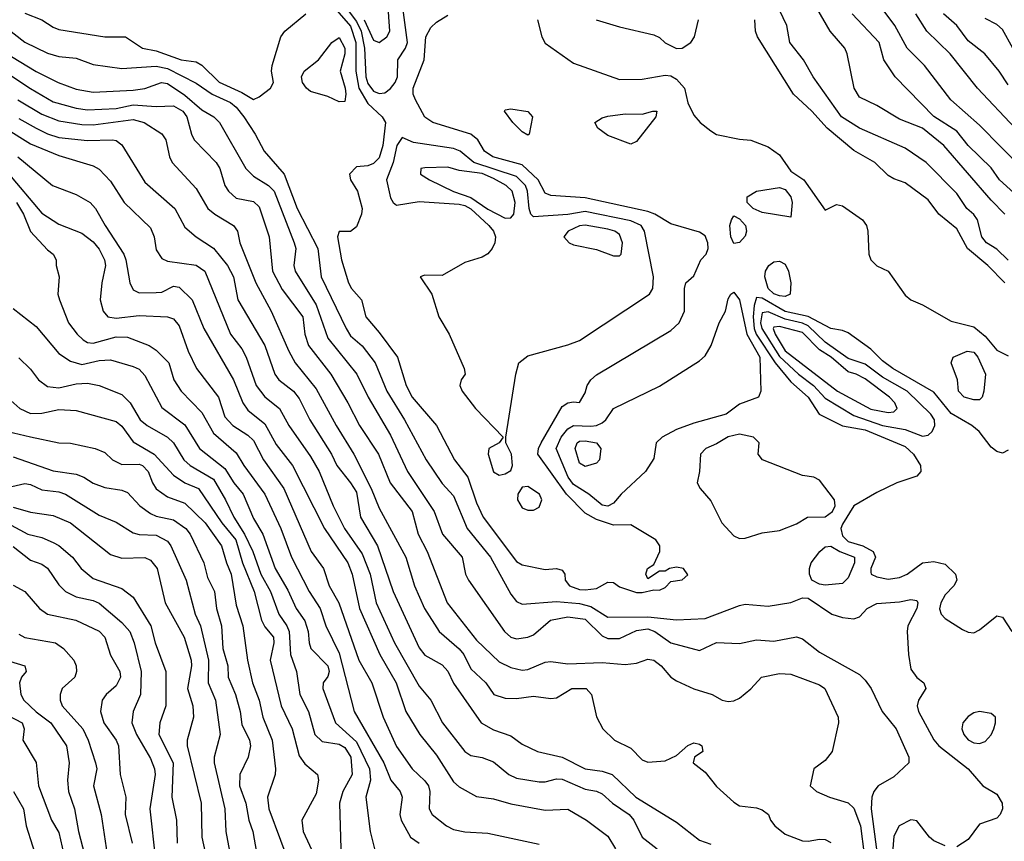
# Model space of a CAD drawing. Header units: metres. Extents: x -51132 to -49532, y -231222 to -229437.
# Tile 297 of 334: x -50024 to -49938, y -229974 to -229902. Entities that reach past the tile are written whole.
import ezdxf

# ---------------------------------------------------------------- set-up
doc = ezdxf.new("R2010")
doc.units = ezdxf.units.M
doc.layers.add('CONTOUR_INDEX', color=1, linetype='Continuous')
doc.layers.add('CONTOUR_INTER', color=3, linetype='Continuous')

msp = doc.modelspace()

# ---------------------------------------------------------------- linework, layer by layer
at = {"layer": 'CONTOUR_INDEX'}
for points, elevation in [([(-49993.905, -229902.259), (-49993.08, -229904.063), (-49992.58, -229904.255), (-49991.902, -229903.759), (-49991.641, -229903.259), (-49991.833, -229900.759)], 20), ([(-49937.08, -229917.399), (-49938.346, -229916.259), (-49939.08, -229915.229), (-49941.071, -229913.259), (-49942.08, -229912.02), (-49944.08, -229910.734), (-49947.471, -229907.259), (-49948.461, -229905.759), (-49948.871, -229904.259), (-49951.215, -229901.759)], 25), ([(-50028.58, -229904.628), (-50023.08, -229908.291), (-50021.08, -229909.437), (-50019.08, -229910.008), (-50018.08, -229910.154), (-50015.58, -229910.026), (-50014.08, -229909.702), (-50012.08, -229909.861), (-50010.58, -229909.807), (-50009.764, -229910.259), (-50009.407, -229910.759), (-50008.997, -229912.259), (-50008.748, -229912.759), (-50006.838, -229914.759), (-50006.514, -229915.259), (-50006.092, -229916.759), (-50005.77, -229917.259), (-50005.08, -229917.856), (-50003.58, -229918.15), (-50003.08, -229918.616), (-50002.201, -229921.259), (-50001.91, -229924.259), (-50001.08, -229925.86), (-49999.27, -229928.259), (-49999.073, -229929.759), (-49998.749, -229930.759), (-49996.821, -229933.259), (-49995.316, -229935.759), (-49994.301, -229937.759), (-49992.643, -229940.259), (-49991.614, -229942.759), (-49989.689, -229945.259), (-49989.172, -229947.259), (-49988.386, -229948.759), (-49986.643, -229953.259), (-49984.08, -229956.513), (-49982.08, -229958.408), (-49981.08, -229958.917), (-49980.08, -229959.155), (-49979.58, -229959.081), (-49978.08, -229958.436), (-49977.58, -229958.389), (-49976.08, -229958.592), (-49973.08, -229958.476), (-49971.08, -229958.654), (-49970.08, -229958.54), (-49969.08, -229958.18), (-49968.58, -229958.26), (-49967.933, -229958.759), (-49967.08, -229959.745), (-49966.58, -229960.069), (-49965.08, -229960.763), (-49963.462, -229961.259), (-49962.58, -229961.765), (-49962.08, -229961.872), (-49961.58, -229961.82), (-49961.08, -229961.585), (-49960.08, -229960.766), (-49959.143, -229959.759), (-49957.58, -229959.448), (-49956.58, -229959.49), (-49954.08, -229960.414), (-49953.624, -229960.759), (-49952.461, -229963.259), (-49952.415, -229963.759), (-49952.972, -229966.259), (-49953.58, -229967.038), (-49954.585, -229967.759), (-49954.882, -229969.259), (-49954.332, -229969.759), (-49953.2, -229970.259), (-49951.58, -229970.741), (-49951.08, -229971.207), (-49950.505, -229972.759), (-49950.177, -229975.259)], 25), ([(-50025.08, -229915.635), (-50022.08, -229919.193), (-50020.58, -229920.154), (-50018.58, -229920.927), (-50017.58, -229921.691), (-50017.08, -229922.335), (-50016.59, -229923.259), (-50016.506, -229923.759), (-50016.833, -229925.259), (-50016.986, -229926.759), (-50016.714, -229927.759), (-50016.314, -229928.259), (-50015.58, -229928.35), (-50013.58, -229928.138), (-50011.08, -229928.232), (-50010.58, -229928.425), (-50010.08, -229929.029), (-50009.274, -229931.259), (-50008.561, -229932.759), (-50006.645, -229935.259), (-50006.08, -229936.99), (-50005.381, -229937.759), (-50004.08, -229938.604), (-50003.58, -229939.067), (-50002.69, -229940.759), (-50000.907, -229943.259), (-49998.518, -229948.759), (-49997.464, -229950.259), (-49996.948, -229951.759), (-49996.096, -229953.259), (-49994.353, -229958.259), (-49993.239, -229960.259), (-49992.23, -229963.259), (-49991.08, -229965.816), (-49989.696, -229967.759), (-49988.58, -229968.813), (-49988.279, -229969.259), (-49988.141, -229969.759), (-49988.201, -229971.259), (-49987.943, -229971.759), (-49986.692, -229972.759), (-49986.08, -229973.076), (-49985.08, -229973.28), (-49983.08, -229973.401), (-49978.58, -229974.348)], 30), ([(-49988.58, -229915.203), (-49988.927, -229915.259), (-49988.964, -229915.759), (-49988.172, -229916.259), (-49986.08, -229917.276), (-49984.58, -229917.803), (-49983.08, -229918.828), (-49981.58, -229919.61), (-49981.08, -229919.573), (-49980.815, -229919.259), (-49980.697, -229918.259), (-49980.948, -229917.259), (-49981.469, -229916.759), (-49982.58, -229916.135), (-49983.58, -229915.722), (-49985.58, -229915.438), (-49986.58, -229915.156), (-49988.58, -229915.203)], 20), ([(-49974.58, -229920.227), (-49975.08, -229920.274), (-49976.064, -229920.759), (-49976.44, -229921.259), (-49975.965, -229921.759), (-49975.58, -229921.945), (-49973.58, -229922.362), (-49972.08, -229922.919), (-49971.58, -229922.919), (-49971.432, -229922.759), (-49971.303, -229921.759), (-49971.58, -229921.058), (-49971.966, -229920.759), (-49972.58, -229920.578), (-49974.58, -229920.227)], 20), ([(-49958.08, -229929.138), (-49958.142, -229929.259), (-49957.968, -229929.759), (-49957.08, -229931.217), (-49952.499, -229934.759), (-49949.58, -229936.307), (-49948.08, -229936.608), (-49947.58, -229936.562), (-49947.296, -229936.259), (-49947.503, -229935.759), (-49947.959, -229935.259), (-49950.08, -229933.676), (-49950.864, -229933.259), (-49951.58, -229933.065), (-49953.059, -229931.759), (-49954.08, -229931.118), (-49955.58, -229929.627), (-49957.58, -229929.079), (-49958.08, -229929.138)], 20), ([(-50025.041, -229938.259), (-50023.08, -229938.74), (-50020.58, -229939.275), (-50019.58, -229939.293), (-50017.418, -229939.759), (-50016.58, -229940.106), (-50015.891, -229940.759), (-50015.08, -229941.157), (-50013.58, -229941.118), (-50013.276, -229941.259), (-50012.789, -229941.759), (-50012.415, -229942.759), (-50012.08, -229943.288), (-50011.08, -229943.984), (-50009.58, -229944.527), (-50007.801, -229946.259), (-50006.364, -229948.259), (-50005.946, -229949.759), (-50005.518, -229950.759), (-50005.08, -229953.453), (-50004.518, -229955.259), (-50004.106, -229958.259), (-50003.662, -229960.259), (-50003.076, -229961.759), (-50002.765, -229963.259), (-50001.943, -229965.259), (-50001.648, -229967.759), (-50001.691, -229968.259), (-50002.342, -229970.259), (-50002.224, -229971.259), (-50000.199, -229976.759)], 35), ([(-50024.58, -229948.321), (-50023.08, -229949.513), (-50022.08, -229949.882), (-50021.58, -229950.21), (-50020.58, -229951.677), (-50020.018, -229952.259), (-50019.08, -229952.742), (-50017.58, -229953.049), (-50017.08, -229953.296), (-50015.08, -229954.975), (-50014.396, -229955.759), (-50014.007, -229956.759), (-50013.387, -229959.259), (-50013.461, -229961.259), (-50014.09, -229962.759), (-50014.21, -229963.759), (-50013.798, -229964.759), (-50012.58, -229966.86), (-50012.218, -229967.759), (-50012.167, -229968.259), (-50012.639, -229971.259), (-50012.146, -229975.759)], 40), ([(-50024.571, -229969.759), (-50023.676, -229971.259), (-50023.463, -229972.759), (-50022.343, -229976.259)], 45)]:
    msp.add_lwpolyline(points, dxfattribs=dict(at, elevation=elevation))
at = {"layer": 'CONTOUR_INTER'}
for points, elevation in [([(-49934.417, -229917.259), (-49940.08, -229911.475), (-49942.584, -229909.259), (-49944.91, -229906.259), (-49946.413, -229904.759), (-49947.496, -229902.759), (-49949.72, -229899.759)], 26), ([(-49997.08, -229900.555), (-49995.08, -229902.826), (-49994.613, -229904.259), (-49994.634, -229906.759), (-49994.349, -229908.259), (-49993.58, -229909.602), (-49992.324, -229910.759), (-49992.032, -229911.259), (-49992.25, -229913.259), (-49992.58, -229914.343), (-49993.08, -229914.844), (-49993.58, -229915.029), (-49994.58, -229915.137), (-49995.187, -229915.759), (-49995.095, -229916.259), (-49994.479, -229917.259), (-49994.082, -229918.759), (-49994.136, -229919.259), (-49994.58, -229920.365), (-49995.08, -229920.785), (-49996.08, -229920.772), (-49996.229, -229921.259), (-49995.883, -229923.259), (-49995.264, -229925.259), (-49995.005, -229925.759), (-49994.143, -229926.759), (-49993.748, -229928.259), (-49992.58, -229929.601), (-49990.989, -229931.759), (-49990.211, -229934.259), (-49989.686, -229935.259), (-49987.566, -229937.759), (-49985.997, -229940.759), (-49984.816, -229942.259), (-49984.08, -229944.499), (-49983.497, -229945.759), (-49980.58, -229949.633), (-49980.08, -229949.931), (-49978.08, -229950.348), (-49977.08, -229950.257), (-49976.58, -229950.389), (-49976.339, -229950.759), (-49976.314, -229951.259), (-49975.953, -229951.759), (-49975.08, -229952.083), (-49974.58, -229952.13), (-49973.58, -229952.01), (-49972.58, -229951.453), (-49972.08, -229951.466), (-49971.58, -229951.863), (-49970.08, -229952.351), (-49969.58, -229952.361), (-49968.58, -229952.11), (-49968.08, -229952.149), (-49967.58, -229951.909), (-49967.08, -229951.4), (-49966.08, -229951.245), (-49965.58, -229950.793), (-49965.975, -229950.259), (-49966.58, -229950.133), (-49967.184, -229950.259), (-49967.58, -229950.492), (-49968.08, -229950.49), (-49969.08, -229951.167), (-49969.27, -229950.759), (-49969.108, -229950.259), (-49968.58, -229949.888), (-49968.041, -229948.759), (-49968.052, -229948.259), (-49968.388, -229947.759), (-49970.58, -229946.427), (-49972.08, -229946.45), (-49973.58, -229945.98), (-49974.58, -229945.417), (-49976.203, -229943.759), (-49978.696, -229940.259), (-49978.658, -229939.759), (-49978.429, -229939.259), (-49976.58, -229936.079), (-49976.08, -229935.761), (-49975.58, -229935.674), (-49975.08, -229935.75), (-49974.58, -229934.881), (-49974.398, -229934.259), (-49974.077, -229933.759), (-49973.58, -229933.313), (-49967.08, -229929.431), (-49966.348, -229928.759), (-49965.878, -229927.759), (-49965.885, -229925.759), (-49965.769, -229925.259), (-49965.08, -229924.665), (-49964.461, -229923.259), (-49963.998, -229922.759), (-49963.82, -229922.259), (-49963.842, -229921.759), (-49964.08, -229921.175), (-49964.58, -229920.828), (-49967.08, -229920.107), (-49968.466, -229919.259), (-49969.08, -229919.039), (-49974.58, -229917.839), (-49977.58, -229917.633), (-49978.08, -229917.428), (-49978.666, -229916.259), (-49980.08, -229914.949), (-49982.636, -229914.259), (-49983.36, -229913.759), (-49983.953, -229912.759), (-49984.562, -229912.259), (-49987.896, -229911.259), (-49988.58, -229910.796), (-49989.416, -229909.259), (-49989.605, -229908.759), (-49989.618, -229908.259), (-49988.645, -229905.759), (-49988.492, -229903.759), (-49988.08, -229902.942), (-49987.58, -229902.471), (-49986.58, -229901.87)], 22), ([(-49995.815, -229900.759), (-49994.58, -229902.432), (-49994.158, -229903.259), (-49993.856, -229904.759), (-49993.741, -229907.259), (-49993.58, -229907.85), (-49993.08, -229908.503), (-49992.58, -229908.709), (-49992.08, -229908.642), (-49991.58, -229908.272), (-49991.191, -229907.759), (-49990.99, -229907.259), (-49990.94, -229905.759), (-49990.271, -229904.759), (-49990.096, -229904.259), (-49990.578, -229900.759)], 21), ([(-49937.58, -229923.286), (-49938.58, -229922.329), (-49939.48, -229921.759), (-49939.893, -229921.259), (-49940.268, -229919.759), (-49940.58, -229919.308), (-49941.191, -229918.759), (-49942.08, -229917.456), (-49944.765, -229914.759), (-49946.58, -229913.486), (-49950.58, -229911.739), (-49952.171, -229910.759), (-49954.629, -229907.259), (-49955.485, -229905.759), (-49956.675, -229904.259), (-49956.945, -229902.759), (-49957.902, -229900.759)], 23), ([(-50023.58, -229901.698), (-50022.08, -229902.265), (-50021.08, -229902.926), (-50020.58, -229903.113), (-50016.58, -229903.757), (-50014.768, -229903.759), (-50013.264, -229904.759), (-50012.08, -229904.991), (-50009.888, -229905.759), (-50008.58, -229905.943), (-50008.08, -229906.243), (-50006.58, -229907.712), (-50004.58, -229908.631), (-50003.58, -229909.229), (-50003.08, -229909.017), (-50002.072, -229908.259), (-50001.83, -229907.759), (-50001.987, -229906.759), (-50001.945, -229906.259), (-50001.17, -229903.759), (-50000.818, -229903.259), (-49999.002, -229901.759)], 22), ([(-49937.871, -229919.259), (-49939.08, -229918.049), (-49943.218, -229913.259), (-49945.08, -229911.753), (-49947.08, -229910.97), (-49949.08, -229909.756), (-49950.58, -229909.038), (-49951.049, -229908.259), (-49951.667, -229905.259), (-49951.872, -229904.759), (-49953.153, -229903.259), (-49954.313, -229901.259)], 24), ([(-49936.983, -229911.759), (-49940.251, -229908.259), (-49942.66, -229905.259), (-49944.691, -229903.259), (-49945.659, -229901.759)], 27), ([(-49937.58, -229907.965), (-49938.369, -229906.759), (-49939.63, -229905.259), (-49941.08, -229904.11), (-49942.083, -229902.759), (-49943.25, -229901.759)], 28), ([(-50025.432, -229902.759), (-50023.58, -229904.216), (-50021.58, -229905.186), (-50020.58, -229905.478), (-50019.08, -229905.639), (-50017.58, -229906.183), (-50015.08, -229906.527), (-50012.08, -229906.324), (-50011.08, -229906.525), (-50008.58, -229907.825), (-50007.18, -229908.759), (-50005.58, -229909.501), (-50005.08, -229909.911), (-50004.426, -229910.759), (-50003.423, -229912.259), (-50002.641, -229913.759), (-50000.891, -229915.759), (-49999.744, -229918.759), (-49997.935, -229922.259), (-49997.646, -229924.759), (-49995.483, -229929.259), (-49995.08, -229929.894), (-49994.08, -229930.786), (-49992.923, -229932.259), (-49991.902, -229934.759), (-49990.379, -229937.259), (-49988.481, -229940.759), (-49987.08, -229942.811), (-49986.08, -229943.893), (-49984.879, -229946.759), (-49982.859, -229949.259), (-49981.08, -229952.497), (-49980.58, -229953.136), (-49980.08, -229953.384), (-49977.08, -229953.145), (-49975.08, -229953.314), (-49974.08, -229953.565), (-49972.58, -229954.501), (-49969.08, -229954.469), (-49966.58, -229954.743), (-49964.08, -229954.626), (-49961.08, -229953.477), (-49960.58, -229953.379), (-49958.58, -229953.534), (-49956.58, -229953.229), (-49955.58, -229952.812), (-49955.08, -229952.846), (-49953.001, -229954.259), (-49952.08, -229954.535), (-49951.08, -229954.641), (-49950.58, -229954.493), (-49949.907, -229953.759), (-49949.08, -229953.314), (-49947.08, -229953.164), (-49946.08, -229952.953), (-49945.58, -229953.046), (-49945.488, -229953.259), (-49945.561, -229953.759), (-49946.36, -229955.259), (-49946.414, -229955.759), (-49946.31, -229957.759), (-49946.08, -229959.051), (-49945.58, -229959.779), (-49944.949, -229960.259), (-49944.79, -229960.759), (-49945.429, -229961.759), (-49945.546, -229962.259), (-49945.424, -229962.759), (-49944.08, -229965.244), (-49943.641, -229965.759), (-49941.094, -229967.759), (-49939.812, -229969.259), (-49938.58, -229969.987), (-49938.098, -229970.759), (-49938.082, -229971.259), (-49938.271, -229971.759), (-49938.58, -229972.079), (-49940.08, -229972.614), (-49941.08, -229973.947), (-49942.08, -229974.603)], 23), ([(-49978.746, -229902.259), (-49978.357, -229903.759), (-49978.08, -229904.314), (-49975.58, -229906.063), (-49971.58, -229907.488), (-49969.58, -229907.45), (-49967.58, -229907.103), (-49967.08, -229907.179), (-49966.58, -229907.463), (-49965.893, -229908.259), (-49965.58, -229909.526), (-49965.08, -229910.604), (-49964.52, -229911.259), (-49963.58, -229911.986), (-49963.08, -229912.289), (-49961.08, -229912.718), (-49960.08, -229912.808), (-49958.58, -229913.386), (-49957.58, -229914.076), (-49956.58, -229915.511), (-49955.439, -229916.259), (-49953.58, -229918.91), (-49952.58, -229918.413), (-49952.08, -229918.541), (-49950.321, -229919.759), (-49949.967, -229920.259), (-49949.859, -229920.759), (-49949.78, -229922.759), (-49949.6, -229923.259), (-49949.08, -229923.781), (-49948.08, -229924.264), (-49946.58, -229926.35), (-49946.08, -229926.754), (-49945.08, -229927.181), (-49942.58, -229928.622), (-49940.58, -229929.109), (-49939.58, -229929.931), (-49938.58, -229931.167), (-49937.58, -229931.657)], 22), ([(-49973.622, -229902.259), (-49971.58, -229902.896), (-49968.58, -229903.599), (-49968.08, -229903.806), (-49967.58, -229904.28), (-49966.58, -229904.765), (-49966.08, -229904.756), (-49965.341, -229904.259), (-49965.02, -229903.759), (-49964.672, -229902.259)], 21), ([(-49937.875, -229925.259), (-49939.357, -229923.759), (-49941.14, -229922.259), (-49942.08, -229920.549), (-49943.648, -229919.259), (-49944.58, -229918.01), (-49946.58, -229916.517), (-49947.58, -229916.189), (-49948.08, -229915.879), (-49949.249, -229914.759), (-49951.08, -229913.708), (-49953.414, -229911.759), (-49954.759, -229910.259), (-49956.35, -229908.759), (-49959.516, -229903.759), (-49959.682, -229903.259), (-49959.739, -229902.259)], 22), ([(-49937.166, -229904.759), (-49938.08, -229903.124), (-49938.58, -229902.693), (-49939.58, -229902.168)], 29), ([(-50026.768, -229904.259), (-50022.58, -229906.784), (-50020.639, -229907.759), (-50019.08, -229908.337), (-50017.58, -229908.609), (-50014.08, -229908.433), (-50013.08, -229908.278), (-50011.604, -229907.759), (-50011.08, -229907.847), (-50009.58, -229908.859), (-50008.08, -229910.148), (-50007.036, -229910.759), (-50006.557, -229911.259), (-50004.25, -229915.259), (-50003.58, -229915.958), (-50002.267, -229916.759), (-50001.771, -229917.259), (-50000.004, -229921.759), (-49999.882, -229922.259), (-50000.055, -229923.759), (-49999.94, -229924.259), (-49998.08, -229927.19), (-49997.08, -229930.112), (-49994.546, -229933.259), (-49993.531, -229935.259), (-49991.58, -229938.603), (-49990.116, -229941.759), (-49987.788, -229945.259), (-49987.039, -229947.259), (-49985.34, -229949.259), (-49985.04, -229950.759), (-49984.776, -229951.259), (-49981.621, -229955.759), (-49981.08, -229956.255), (-49980.58, -229956.4), (-49979.58, -229956.245), (-49979.08, -229956.041), (-49977.605, -229954.759), (-49976.08, -229954.482), (-49974.58, -229954.676), (-49973.08, -229956.154), (-49972.58, -229956.368), (-49971.58, -229956.366), (-49970.08, -229955.661), (-49969.08, -229955.518), (-49968.478, -229955.759), (-49967.08, -229956.762), (-49964.58, -229957.42), (-49963.08, -229956.734), (-49961.08, -229956.807), (-49959.58, -229956.481), (-49958.08, -229956.598), (-49956.08, -229956.241), (-49955.58, -229956.397), (-49954.08, -229957.581), (-49950.58, -229959.522), (-49950.08, -229960.016), (-49949.567, -229960.759), (-49948.595, -229962.759), (-49947.386, -229964.259), (-49946.264, -229966.759), (-49946.259, -229967.259), (-49947.58, -229968.47), (-49948.941, -229969.259), (-49949.327, -229969.759), (-49949.506, -229970.259), (-49949.576, -229971.259), (-49949.04, -229975.259)], 24), ([(-49996.715, -229904.259), (-49996.08, -229903.831), (-49995.59, -229904.759), (-49995.589, -229905.259), (-49996.005, -229906.759), (-49995.553, -229908.259), (-49995.484, -229908.759), (-49995.58, -229909.404), (-49996.08, -229909.437), (-49997.08, -229908.964), (-49998.58, -229908.545), (-49998.949, -229908.259), (-49999.28, -229907.759), (-49999.365, -229907.259), (-49999.155, -229906.759), (-49997.893, -229905.759), (-49996.715, -229904.259)], 23), ([(-50024.182, -229909.259), (-50022.08, -229910.511), (-50020.58, -229911.103), (-50018.58, -229911.421), (-50017.58, -229911.446), (-50014.08, -229910.995), (-50013.136, -229911.259), (-50011.58, -229912.236), (-50011.245, -229912.759), (-50010.917, -229914.259), (-50010.678, -229914.759), (-50008.58, -229917.022), (-50007.565, -229918.759), (-50006.958, -229919.259), (-50005.309, -229920.259), (-50004.969, -229920.759), (-50004.766, -229921.759), (-50003.37, -229925.259), (-50002.015, -229927.759), (-50000.49, -229931.259), (-49999.938, -229932.259), (-49998.08, -229934.553), (-49996.337, -229937.759), (-49994.811, -229940.259), (-49993.28, -229943.259), (-49992.58, -229944.989), (-49990.263, -229949.259), (-49989.483, -229951.759), (-49988.633, -229953.759), (-49987.331, -229955.759), (-49985.58, -229957.268), (-49985.188, -229957.759), (-49984.58, -229959.014), (-49983.255, -229960.259), (-49982.553, -229961.259), (-49981.58, -229961.592), (-49980.58, -229961.614), (-49979.08, -229961.43), (-49977.58, -229961.631), (-49977.08, -229961.569), (-49975.74, -229960.759), (-49974.493, -229960.759), (-49974.027, -229961.259), (-49973.58, -229963.231), (-49973.022, -229964.259), (-49972.014, -229965.259), (-49970.58, -229965.952), (-49969.58, -229966.998), (-49969.08, -229967.176), (-49967.58, -229967.06), (-49966.58, -229966.615), (-49965.58, -229965.724), (-49965.08, -229965.501), (-49964.58, -229965.606), (-49964.36, -229965.759), (-49964.283, -229966.259), (-49964.999, -229966.759), (-49965.123, -229967.259), (-49964.08, -229968.073), (-49963.08, -229969.325), (-49961.58, -229970.684), (-49961.08, -229970.993), (-49959.58, -229971.18), (-49959.08, -229971.353), (-49958.532, -229971.759), (-49958.36, -229972.259), (-49957.994, -229972.759), (-49957.08, -229973.476), (-49955.58, -229974.06), (-49955.08, -229974.107), (-49954.08, -229973.927), (-49953.58, -229973.962), (-49953.08, -229974.203)], 26), ([(-49981.632, -229910.259), (-49981.58, -229910.151), (-49981.08, -229910.058), (-49979.58, -229910.303), (-49979.165, -229910.759), (-49979.473, -229912.259), (-49979.58, -229912.347), (-49980.08, -229912.068), (-49980.885, -229911.259), (-49981.632, -229910.259)], 23), ([(-49968.667, -229910.259), (-49968.306, -229910.259), (-49968.387, -229910.759), (-49970.08, -229912.904), (-49970.58, -229913.134), (-49972.58, -229912.391), (-49973.464, -229911.759), (-49973.714, -229911.259), (-49973.08, -229910.833), (-49972.58, -229910.698), (-49971.08, -229910.503), (-49969.58, -229910.533), (-49968.667, -229910.259)], 23), ([(-50024.08, -229910.91), (-50022.58, -229911.76), (-50021.58, -229912.242), (-50020.58, -229912.548), (-50018.08, -229912.835), (-50015.915, -229912.759), (-50015.58, -229912.826), (-50015.08, -229913.211), (-50013.08, -229916.474), (-50010.453, -229918.759), (-50009.58, -229920.396), (-50008.58, -229921.251), (-50007.08, -229922.247), (-50005.839, -229923.759), (-50005.316, -229924.759), (-50004.95, -229926.759), (-50002.571, -229930.759), (-50001.696, -229933.259), (-50001.365, -229933.759), (-50000.08, -229934.737), (-49999.58, -229935.387), (-49998.652, -229937.259), (-49996.74, -229940.259), (-49996.273, -229941.259), (-49995.08, -229942.751), (-49994.58, -229943.573), (-49994.206, -229945.759), (-49992.721, -229948.259), (-49991.361, -229952.259), (-49989.08, -229957.196), (-49988.58, -229957.844), (-49987.08, -229958.677), (-49986.58, -229959.218), (-49986.08, -229960.28), (-49983.663, -229963.759), (-49982.58, -229964.362), (-49981.08, -229964.888), (-49980.08, -229965.601), (-49978.725, -229966.259), (-49976.58, -229966.758), (-49974.58, -229967.779), (-49973.08, -229967.974), (-49972.2, -229968.259), (-49970.13, -229970.259), (-49966.58, -229972.442), (-49964.58, -229974.019), (-49963.58, -229974.346)], 27), ([(-50025.249, -229911.759), (-50023.08, -229913.107), (-50020.58, -229914.13), (-50017.58, -229915.03), (-50017.08, -229915.338), (-50016.08, -229916.372), (-50014.889, -229918.259), (-50012.58, -229920.475), (-50012.267, -229921.259), (-50012.08, -229922.379), (-50011.58, -229923.15), (-50011.08, -229923.371), (-50008.58, -229923.738), (-50007.83, -229924.259), (-50005.584, -229929.759), (-50004.58, -229931.045), (-50004.211, -229931.759), (-50003.352, -229934.259), (-50002.58, -229935.23), (-50001.302, -229936.259), (-50000.493, -229937.759), (-49998.58, -229940.447), (-49997.833, -229941.759), (-49996.607, -229944.759), (-49995.601, -229946.759), (-49994.08, -229948.974), (-49993.376, -229950.759), (-49992.848, -229953.259), (-49991.23, -229956.759), (-49989.08, -229960.528), (-49988.053, -229961.759), (-49987.037, -229963.759), (-49985.08, -229966.252), (-49984.58, -229966.614), (-49983.58, -229966.793), (-49982.58, -229967.173), (-49981.243, -229968.259), (-49980.58, -229968.581), (-49978.58, -229968.894), (-49978.08, -229968.901), (-49977.08, -229968.641), (-49976.58, -229968.685), (-49974.58, -229969.548), (-49973.58, -229969.719), (-49973.08, -229969.958), (-49972.194, -229970.759), (-49970.734, -229971.759), (-49970.318, -229972.259), (-49969.58, -229973.734), (-49968.271, -229974.759)], 28), ([(-49990.58, -229912.576), (-49991.045, -229913.259), (-49991.368, -229914.759), (-49991.957, -229916.259), (-49991.58, -229917.837), (-49991.356, -229918.259), (-49991.08, -229918.482), (-49989.08, -229918.168), (-49985.58, -229918.39), (-49985.08, -229918.515), (-49984.58, -229918.804), (-49983.004, -229920.259), (-49982.589, -229920.759), (-49982.406, -229921.259), (-49982.461, -229921.759), (-49982.693, -229922.259), (-49983.08, -229922.728), (-49983.58, -229923.015), (-49985.08, -229923.49), (-49987.08, -229924.638), (-49988.58, -229924.596), (-49988.984, -229924.759), (-49987.988, -229926.259), (-49987.36, -229928.259), (-49986.468, -229929.759), (-49985.153, -229932.759), (-49985.055, -229933.259), (-49985.411, -229933.759), (-49985.525, -229934.259), (-49985.317, -229934.759), (-49984.153, -229936.259), (-49981.74, -229938.759), (-49982.099, -229939.259), (-49983.007, -229939.759), (-49983.067, -229940.259), (-49982.58, -229941.798), (-49982.08, -229942.084), (-49981.58, -229941.963), (-49981.08, -229941.691), (-49980.934, -229941.259), (-49981.005, -229940.259), (-49981.515, -229939.259), (-49981.495, -229938.759), (-49980.64, -229933.259), (-49980.382, -229932.259), (-49979.58, -229931.649), (-49976.08, -229930.7), (-49975.08, -229930.316), (-49968.946, -229926.259), (-49968.651, -229925.759), (-49968.605, -229924.759), (-49969.378, -229920.759), (-49969.671, -229920.259), (-49970.58, -229919.849), (-49974.58, -229919.043), (-49976.08, -229919.286), (-49979.08, -229919.506), (-49979.325, -229919.259), (-49979.471, -229918.759), (-49979.607, -229917.259), (-49979.799, -229916.759), (-49980.58, -229915.985), (-49984.312, -229914.759), (-49985.514, -229913.759), (-49986.08, -229913.528), (-49989.58, -229912.995), (-49990.58, -229912.576)], 21), ([(-50024.166, -229914.259), (-50021.151, -229916.759), (-50019.08, -229917.559), (-50017.853, -229918.259), (-50017.381, -229918.759), (-50016.555, -229920.259), (-50014.918, -229922.759), (-50014.726, -229923.259), (-50014.38, -229925.259), (-50014.08, -229925.877), (-50013.58, -229926.144), (-50012.08, -229926.121), (-50011.58, -229926.074), (-50010.58, -229925.576), (-50010.08, -229925.655), (-50008.948, -229926.759), (-50007.906, -229929.259), (-50005.333, -229933.759), (-50004.517, -229935.759), (-50004.08, -229936.411), (-50002.58, -229937.605), (-50001.58, -229939.423), (-50000.159, -229941.259), (-49997.369, -229946.759), (-49995.326, -229949.759), (-49994.934, -229950.759), (-49994.298, -229953.759), (-49992.514, -229957.759), (-49991.084, -229960.259), (-49990.257, -229962.759), (-49989.027, -229964.759), (-49987.58, -229966.569), (-49986.08, -229968.912), (-49985.58, -229969.352), (-49984.08, -229970.199), (-49982.58, -229970.38), (-49981.08, -229970.839), (-49978.08, -229971.373), (-49976.08, -229971.305), (-49974.463, -229972.259), (-49972.58, -229973.667), (-49971.924, -229974.759)], 29), ([(-49959.59, -229917.259), (-49957.58, -229916.947), (-49957.08, -229917.116), (-49956.599, -229917.759), (-49956.467, -229918.259), (-49956.58, -229919.534), (-49959.08, -229919.118), (-49959.874, -229918.759), (-49960.4, -229918.259), (-49960.393, -229917.759), (-49959.59, -229917.259)], 23), ([(-50024.31, -229918.259), (-50023.683, -229919.259), (-50023.08, -229920.778), (-50021.58, -229922.381), (-50021.08, -229922.759), (-50020.833, -229923.259), (-50020.836, -229923.759), (-50020.57, -229924.759), (-50020.69, -229926.259), (-50020.546, -229926.759), (-50019.743, -229928.759), (-50018.992, -229929.759), (-50018.469, -229930.259), (-50018.08, -229930.477), (-50017.58, -229930.561), (-50015.58, -229930.002), (-50014.58, -229930.023), (-50012.684, -229930.759), (-50012.08, -229931.16), (-50010.973, -229932.259), (-50010.534, -229933.759), (-50009.904, -229934.759), (-50008.08, -229936.622), (-50007.08, -229938.43), (-50005.08, -229940.133), (-50004.426, -229941.259), (-50002.574, -229943.759), (-50001.188, -229946.759), (-50000.256, -229949.259), (-49998.708, -229952.259), (-49997.737, -229953.759), (-49997.251, -229955.259), (-49996.08, -229957.659), (-49994.756, -229962.759), (-49992.178, -229967.259), (-49991.563, -229968.759), (-49990.747, -229969.759), (-49990.572, -229970.259), (-49990.771, -229971.759), (-49990.661, -229972.259), (-49989.838, -229973.759), (-49989.088, -229974.259)], 31), ([(-49961.788, -229919.759), (-49961.58, -229919.414), (-49961.08, -229919.663), (-49960.551, -229920.259), (-49960.471, -229920.759), (-49960.58, -229921.182), (-49961.08, -229921.747), (-49961.58, -229921.82), (-49961.831, -229921.259), (-49961.934, -229920.259), (-49961.788, -229919.759)], 23), ([(-49958.507, -229923.759), (-49958.08, -229923.444), (-49957.58, -229923.369), (-49957.08, -229923.644), (-49956.805, -229924.259), (-49956.578, -229925.259), (-49956.645, -229926.259), (-49957.08, -229926.46), (-49957.58, -229926.421), (-49958.08, -229926.243), (-49958.573, -229925.759), (-49958.856, -229924.759), (-49958.795, -229924.259), (-49958.507, -229923.759)], 23), ([(-49961.84, -229926.259), (-49961.58, -229926.084), (-49961.08, -229926.756), (-49960.429, -229929.759), (-49959.294, -229931.759), (-49959.208, -229934.759), (-49959.422, -229935.259), (-49961.08, -229935.881), (-49962.249, -229936.759), (-49965.08, -229937.53), (-49966.58, -229938.11), (-49967.836, -229938.759), (-49968.362, -229939.259), (-49968.58, -229940.626), (-49969.284, -229941.759), (-49971.414, -229943.759), (-49972.08, -229944.548), (-49972.58, -229944.79), (-49973.08, -229944.718), (-49974.245, -229943.759), (-49975.58, -229942.903), (-49976.052, -229942.259), (-49977.104, -229939.759), (-49976.673, -229938.759), (-49976.08, -229938.029), (-49975.58, -229937.755), (-49974.08, -229937.81), (-49973.58, -229937.76), (-49973.08, -229937.52), (-49972.753, -229937.259), (-49972.08, -229936.257), (-49968.08, -229934.303), (-49964.58, -229932.106), (-49964.08, -229931.653), (-49963.558, -229930.759), (-49962.862, -229928.759), (-49962.314, -229927.759), (-49962.08, -229926.676), (-49961.84, -229926.259)], 23), ([(-49959.58, -229926.555), (-49959.802, -229927.259), (-49959.871, -229928.259), (-49959.795, -229929.259), (-49959.627, -229929.759), (-49957.969, -229932.259), (-49956.58, -229933.931), (-49955.082, -229935.259), (-49954.107, -229936.759), (-49952.08, -229937.762), (-49950.08, -229938.14), (-49946.58, -229939.583), (-49945.863, -229940.259), (-49945.257, -229941.259), (-49945.218, -229941.759), (-49945.58, -229942.192), (-49947.312, -229942.759), (-49949.08, -229943.605), (-49951.08, -229944.775), (-49952.08, -229946.362), (-49952.224, -229946.759), (-49952.08, -229947.407), (-49951.58, -229947.901), (-49950.296, -229948.259), (-49949.378, -229948.759), (-49949.169, -229949.259), (-49949.601, -229950.259), (-49949.58, -229950.569), (-49949.552, -229950.759), (-49949.08, -229950.975), (-49948.08, -229951.173), (-49947.08, -229951.029), (-49946.405, -229950.759), (-49945.08, -229949.745), (-49944.08, -229949.644), (-49943.08, -229949.865), (-49942.2, -229950.759), (-49942.065, -229951.259), (-49942.331, -229951.759), (-49943.08, -229952.542), (-49943.481, -229953.259), (-49943.58, -229953.775), (-49943.435, -229954.259), (-49943.08, -229954.63), (-49941.58, -229955.586), (-49941.08, -229955.81), (-49940.58, -229955.865), (-49940.08, -229955.62), (-49938.58, -229954.398), (-49938.08, -229954.5), (-49937.27, -229955.759)], 22), ([(-49937.58, -229939.917), (-49938.08, -229940.174), (-49938.58, -229940.026), (-49939.08, -229939.642), (-49940.117, -229938.259), (-49940.751, -229937.759), (-49942.58, -229936.689), (-49944.08, -229934.833), (-49947.663, -229932.759), (-49948.58, -229932.095), (-49949.58, -229931.064), (-49951.58, -229929.65), (-49952.08, -229929.441), (-49953.08, -229929.274), (-49955.08, -229928.216), (-49957.08, -229927.779), (-49959.08, -229926.601), (-49959.58, -229926.555)], 22), ([(-50024.58, -229927.506), (-50022.58, -229929.085), (-50020.58, -229931.437), (-50019.58, -229932.129), (-50018.58, -229932.404), (-50017.08, -229932.072), (-50016.08, -229932.019), (-50014.08, -229932.584), (-50013.58, -229932.833), (-50013.08, -229933.364), (-50011.58, -229936.186), (-50009.58, -229937.676), (-50008.298, -229939.759), (-50006.08, -229941.501), (-50005.283, -229942.759), (-50004.466, -229943.759), (-50003.58, -229945.881), (-50002.769, -229947.259), (-50001.681, -229950.259), (-50000.58, -229952.158), (-49999.827, -229953.759), (-49999.08, -229954.833), (-49998.785, -229955.759), (-49998.708, -229956.759), (-49998.547, -229957.259), (-49997.063, -229958.759), (-49996.958, -229959.259), (-49997.08, -229959.69), (-49997.469, -229960.259), (-49997.507, -229960.759), (-49996.405, -229963.759), (-49994.58, -229965.421), (-49993.433, -229967.759), (-49993.332, -229968.759), (-49993.748, -229970.259), (-49993.375, -229973.259), (-49992.982, -229974.759)], 32), ([(-49959.08, -229927.902), (-49959.237, -229928.759), (-49959.136, -229929.259), (-49957.58, -229931.714), (-49955.923, -229933.259), (-49954.595, -229934.259), (-49953.58, -229935.36), (-49951.08, -229936.873), (-49948.58, -229937.755), (-49946.58, -229938.089), (-49945.08, -229938.673), (-49944.58, -229938.579), (-49944.233, -229938.259), (-49943.981, -229937.759), (-49944.03, -229937.259), (-49944.335, -229936.759), (-49946.413, -229934.759), (-49948.58, -229933.529), (-49950.08, -229932.386), (-49951.58, -229931.876), (-49953.58, -229930.458), (-49955.08, -229929.04), (-49955.58, -229928.796), (-49957.08, -229928.448), (-49958.58, -229927.81), (-49959.08, -229927.902)], 21), ([(-50024.08, -229931.817), (-50023.08, -229932.814), (-50022.37, -229933.759), (-50021.58, -229934.345), (-50020.58, -229934.448), (-50019.08, -229934.109), (-50018.08, -229934.04), (-50017.08, -229934.238), (-50015.08, -229935.05), (-50014.361, -229935.759), (-50013.473, -229937.259), (-50012.876, -229937.759), (-50011.08, -229938.767), (-50010.58, -229939.263), (-50009.659, -229940.759), (-50009.096, -229941.259), (-50007.08, -229942.44), (-50006.006, -229944.259), (-50005.291, -229945.759), (-50004.345, -229947.259), (-50003.634, -229948.759), (-50002.93, -229950.759), (-50002.076, -229952.259), (-50001.363, -229954.259), (-50000.647, -229955.259), (-50000.448, -229955.759), (-50000.332, -229957.759), (-49999.806, -229959.259), (-49999.511, -229961.259), (-49998.769, -229962.759), (-49998.205, -229964.759), (-49997.58, -229965.383), (-49996.08, -229965.628), (-49995.58, -229965.895), (-49995.067, -229966.759), (-49994.939, -229968.259), (-49995.747, -229969.759), (-49996.062, -229970.759), (-49995.929, -229974.759)], 33), ([(-49941.171, -229931.259), (-49940.58, -229931.346), (-49940.225, -229931.759), (-49939.561, -229933.259), (-49939.7, -229934.759), (-49939.86, -229935.259), (-49940.08, -229935.498), (-49940.58, -229935.513), (-49941.426, -229935.259), (-49941.916, -229934.759), (-49942.023, -229933.759), (-49942.568, -229932.259), (-49942.401, -229931.759), (-49941.171, -229931.259)], 23), ([(-50025.58, -229934.875), (-50023.998, -229936.259), (-50023.08, -229936.711), (-50022.08, -229936.682), (-50020.58, -229936.362), (-50019.08, -229936.435), (-50015.58, -229937.385), (-50015.08, -229937.8), (-50014.08, -229939.185), (-50012.263, -229940.259), (-50010.58, -229942.093), (-50009.58, -229942.75), (-50008.391, -229943.259), (-50006.355, -229946.259), (-50005.12, -229947.759), (-50004.528, -229949.759), (-50003.502, -229952.259), (-50002.878, -229954.759), (-50002.58, -229955.339), (-50001.817, -229956.259), (-50001.798, -229956.759), (-50002.121, -229958.259), (-50001.166, -229962.259), (-50000.18, -229964.259), (-49999.58, -229966.633), (-49999.08, -229967.324), (-49997.985, -229968.259), (-49997.876, -229968.759), (-49998.08, -229969.96), (-49999.344, -229972.259), (-49999.239, -229973.259), (-49998.293, -229975.259)], 34), ([(-49962.08, -229938.733), (-49963.08, -229939.355), (-49964.016, -229939.759), (-49964.49, -229940.259), (-49964.584, -229941.759), (-49964.786, -229942.759), (-49964.522, -229943.259), (-49963.58, -229944.328), (-49962.63, -229946.259), (-49961.58, -229947.4), (-49961.08, -229947.626), (-49960.58, -229947.596), (-49959.08, -229947.131), (-49957.58, -229946.935), (-49956.08, -229946.341), (-49955.134, -229945.759), (-49953.58, -229945.721), (-49952.936, -229945.259), (-49952.704, -229944.759), (-49952.771, -229944.259), (-49954.08, -229942.542), (-49954.58, -229942.275), (-49955.58, -229942.117), (-49959.072, -229940.759), (-49959.444, -229940.259), (-49959.367, -229939.259), (-49959.849, -229938.759), (-49961.08, -229938.508), (-49962.08, -229938.733)], 22), ([(-49975.274, -229939.259), (-49975.08, -229939.112), (-49974.58, -229939.076), (-49973.58, -229939.268), (-49973.195, -229939.759), (-49973.327, -229940.759), (-49973.58, -229941.041), (-49974.58, -229941.322), (-49975.08, -229941.033), (-49975.44, -229939.759), (-49975.274, -229939.259)], 24), ([(-50024.58, -229940.497), (-50021.08, -229941.709), (-50019.08, -229941.996), (-50018.401, -229942.259), (-50017.58, -229942.802), (-50016.58, -229943.165), (-50015.08, -229943.391), (-50014.58, -229943.61), (-50013.508, -229944.759), (-50012.58, -229945.443), (-50012.08, -229945.665), (-50010.58, -229945.991), (-50009.49, -229946.759), (-50009.111, -229947.259), (-50007.92, -229949.759), (-50007.58, -229951.037), (-50006.975, -229952.259), (-50006.801, -229953.759), (-50006.374, -229955.259), (-50006.249, -229957.259), (-50005.81, -229958.759), (-50005.783, -229959.759), (-50005.134, -229961.259), (-50004.731, -229962.759), (-50004.58, -229963.88), (-50003.93, -229965.259), (-50003.843, -229965.759), (-50004.051, -229966.759), (-50004.758, -229968.259), (-50004.788, -229969.259), (-50004.25, -229970.759), (-50003.985, -229972.259), (-50003.632, -229973.259), (-50003.096, -229976.259)], 36), ([(-50025.08, -229943.17), (-50023.58, -229942.823), (-50023.08, -229942.904), (-50022.08, -229943.387), (-50020.58, -229943.547), (-50020.015, -229943.759), (-50017.08, -229945.577), (-50015.58, -229946.186), (-50014.08, -229947.125), (-50013.58, -229947.275), (-50012.08, -229947.346), (-50011.08, -229947.872), (-50010.795, -229948.259), (-50009.451, -229951.259), (-50008.663, -229954.259), (-50008.216, -229955.259), (-50007.501, -229958.259), (-50007.528, -229960.259), (-50006.907, -229961.759), (-50006.478, -229964.759), (-50007.021, -229966.759), (-50007.018, -229967.259), (-50006.089, -229971.259), (-50005.98, -229973.259), (-50005.156, -229977.759)], 37), ([(-49980.08, -229943.149), (-49980.459, -229943.759), (-49980.476, -229944.259), (-49980.08, -229944.945), (-49979.58, -229945.157), (-49979.08, -229945.141), (-49978.58, -229944.876), (-49978.366, -229944.259), (-49978.577, -229943.759), (-49979.58, -229943.092), (-49980.08, -229943.149)], 21), ([(-50024.58, -229944.896), (-50023.08, -229945.316), (-50021.08, -229945.622), (-50019.564, -229946.259), (-50016.08, -229949.04), (-50015.08, -229949.35), (-50013.08, -229949.286), (-50012.58, -229949.518), (-50011.986, -229950.259), (-50011.299, -229953.259), (-50009.638, -229956.259), (-50009.012, -229958.259), (-50008.989, -229958.759), (-50009.357, -229960.759), (-50008.883, -229962.259), (-50008.828, -229963.259), (-50009.38, -229965.259), (-50009.369, -229965.759), (-50008.152, -229970.759), (-50008.083, -229973.759), (-50007.646, -229975.759)], 38), ([(-50025.08, -229946.297), (-50023.316, -229947.259), (-50022.08, -229947.538), (-50021.08, -229947.967), (-50020.58, -229948.231), (-50019.397, -229949.259), (-50018.629, -229950.259), (-50017.58, -229951.138), (-50015.08, -229951.993), (-50014.1, -229952.759), (-50012.557, -229955.259), (-50012.156, -229956.759), (-50011.231, -229959.259), (-50011.233, -229962.259), (-50011.754, -229963.759), (-50011.845, -229964.759), (-50010.598, -229967.259), (-50010.705, -229970.259), (-50010.298, -229972.259), (-50010.243, -229974.259)], 39), ([(-49954.042, -229948.759), (-49953.58, -229948.361), (-49953.08, -229948.311), (-49952.316, -229948.759), (-49951.024, -229949.259), (-49951.013, -229949.759), (-49951.58, -229951.077), (-49952.08, -229951.555), (-49953.58, -229951.717), (-49954.08, -229951.612), (-49954.747, -229951.259), (-49954.968, -229950.759), (-49954.948, -229950.259), (-49954.795, -229949.759), (-49954.042, -229948.759)], 23), ([(-50024.58, -229951.718), (-50023.567, -229952.259), (-50022.28, -229953.759), (-50021.58, -229954.237), (-50019.115, -229954.759), (-50017.08, -229955.721), (-50016.58, -229956.259), (-50016.08, -229957.838), (-50015.267, -229959.259), (-50015.211, -229959.759), (-50015.58, -229960.498), (-50016.462, -229961.259), (-50016.796, -229961.759), (-50016.961, -229962.759), (-50016.662, -229963.759), (-50015.587, -229965.259), (-50015.377, -229965.759), (-50015.235, -229968.259), (-50014.743, -229970.259), (-50014.788, -229971.759), (-50014.193, -229974.259)], 41), ([(-50024.08, -229955.999), (-50023.58, -229956.289), (-50020.892, -229956.759), (-50020.189, -229957.259), (-50019.286, -229958.259), (-50019.086, -229958.759), (-50019.05, -229959.259), (-50019.193, -229959.759), (-50020.296, -229960.759), (-50020.486, -229961.259), (-50020.489, -229961.759), (-50020.3, -229962.259), (-50018.499, -229964.259), (-50018.038, -229965.259), (-50017.375, -229967.259), (-50017.265, -229967.759), (-50017.573, -229969.259), (-50016.882, -229971.759), (-50016.38, -229975.259)], 42), ([(-50025.58, -229958.165), (-50023.554, -229958.759), (-50023.445, -229959.259), (-50023.861, -229959.759), (-50024.045, -229960.259), (-50023.903, -229961.259), (-50023.651, -229961.759), (-50022.58, -229962.795), (-50021.307, -229963.759), (-50019.926, -229965.759), (-50019.703, -229967.259), (-50019.825, -229968.759), (-50019.763, -229969.759), (-50019.236, -229971.259), (-50018.881, -229973.259), (-50018.35, -229975.259)], 43), ([(-49941.08, -229963.202), (-49941.559, -229963.759), (-49941.632, -229964.259), (-49941.446, -229964.759), (-49941.08, -229965.248), (-49940.58, -229965.509), (-49940.08, -229965.553), (-49939.58, -229965.372), (-49939.08, -229964.787), (-49938.837, -229964.259), (-49938.68, -229963.759), (-49938.693, -229963.259), (-49939.08, -229962.936), (-49940.08, -229962.771), (-49940.58, -229962.888), (-49941.08, -229963.202)], 22), ([(-50025.08, -229963.082), (-50023.804, -229963.759), (-50023.612, -229964.259), (-50023.731, -229965.259), (-50022.58, -229967.22), (-50022.366, -229969.259), (-50021.23, -229972.259), (-50020.58, -229973.328), (-50020.144, -229975.259)], 44), ([(-49943.08, -229974.502), (-49944.08, -229974.066), (-49944.455, -229973.759), (-49945.58, -229972.313), (-49945.892, -229972.259), (-49946.08, -229972.235), (-49947.115, -229972.759), (-49947.58, -229973.661), (-49948.003, -229978.759)], 23)]:
    msp.add_lwpolyline(points, dxfattribs=dict(at, elevation=elevation))

doc.saveas('drawing.dxf')
